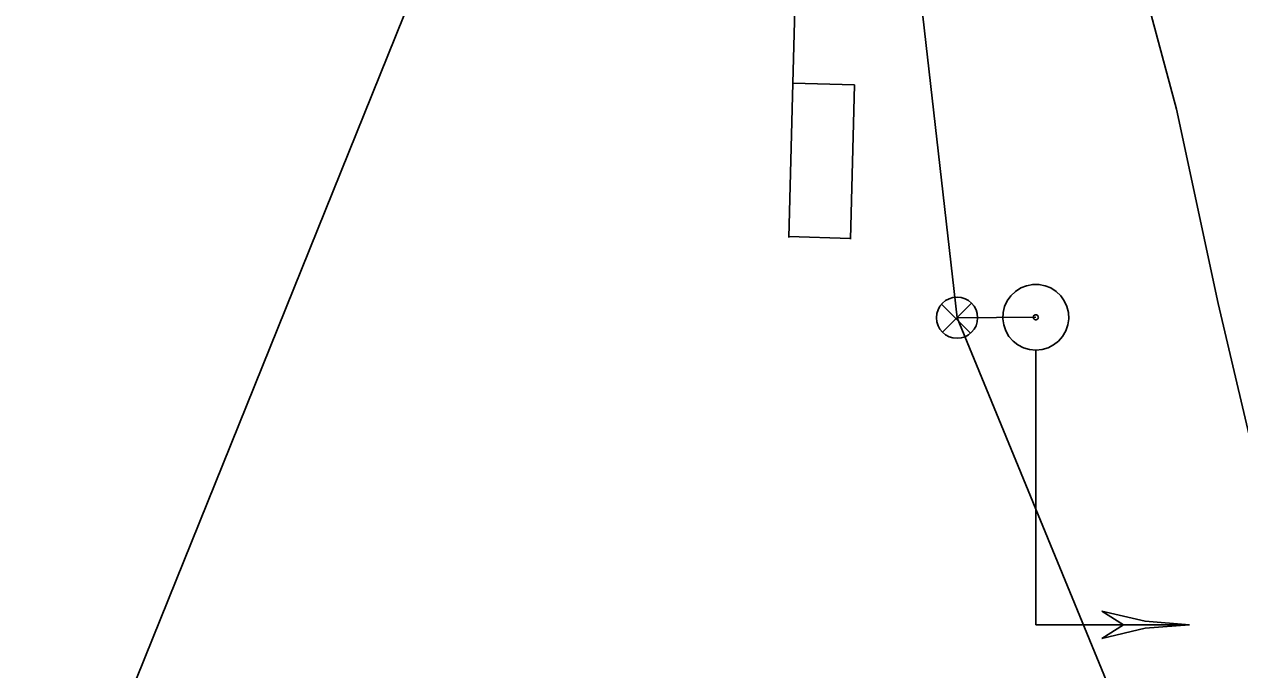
# Model space of a CAD drawing. Extents: x 596028 to 606371, y 330010 to 403088.
# Drawn here: x 604593.9 to 604712, y 339341.6 to 339404.4 of the extents above; entities that cross this region are included whole.
import ezdxf

# ---------------------------------------------------------------- set-up
doc = ezdxf.new("R2010")
doc.units = 0
for name, color, linetype in [('E_SIG', 7, 'Continuous'), ('E_SIG_Conduit', 7, 'Continuous'), ('E_UTL_G_UG', 7, 'Continuous'), ('E_UTL_Loop_UG', 7, 'Continuous'), ('E_UTL_Overhead', 7, 'Continuous')]:
    doc.layers.add(name, color=color, linetype=linetype)

# ---------------------------------------------------------------- blocks, each defined once
blk = doc.blocks.new('_U334')
at = {"layer": 'E_SIG'}
for p, q in [((0, 6.1), (0, -6.1)), ((-6.09, 0.4), (6.1, 0.4))]:
    blk.add_line(p, q, dxfattribs=at)
blk.add_circle((0, 0.01), 6.1, dxfattribs=at)

msp = doc.modelspace()

# ---------------------------------------------------------------- linework, layer by layer
at = {"layer": 'E_SIG'}
for points in [[(604692.21, 339372.7), (604692.82, 339372.76), (604693.4, 339372.93), (604693.94, 339373.21), (604694.42, 339373.58), (604694.82, 339374.04), (604695.12, 339374.57), (604695.32, 339375.15), (604695.41, 339375.75), (604695.38, 339376.36), (604695.24, 339376.95), (604694.98, 339377.5), (604694.63, 339378), (604694.19, 339378.42), (604693.68, 339378.75), (604693.11, 339378.97), (604692.52, 339379.09), (604691.91, 339379.09), (604691.31, 339378.97), (604690.74, 339378.75), (604690.23, 339378.42), (604689.79, 339378), (604689.44, 339377.5), (604689.18, 339376.95), (604689.04, 339376.36), (604689.01, 339375.75), (604689.1, 339375.15), (604689.3, 339374.57), (604689.6, 339374.04), (604690, 339373.58), (604690.48, 339373.21), (604691.02, 339372.93), (604691.6, 339372.76), (604692.21, 339372.7)], [(604692.21, 339375.66), (604692.26, 339375.66), (604692.3, 339375.67), (604692.34, 339375.69), (604692.38, 339375.72), (604692.41, 339375.76), (604692.43, 339375.8), (604692.45, 339375.84), (604692.46, 339375.89), (604692.45, 339375.94), (604692.44, 339375.98), (604692.42, 339376.02), (604692.4, 339376.06), (604692.36, 339376.09), (604692.32, 339376.12), (604692.28, 339376.14), (604692.23, 339376.14), (604692.19, 339376.14), (604692.14, 339376.14), (604692.1, 339376.12), (604692.06, 339376.09), (604692.03, 339376.06), (604692, 339376.02), (604691.98, 339375.98), (604691.97, 339375.94), (604691.97, 339375.89), (604691.97, 339375.84), (604691.99, 339375.8), (604692.01, 339375.76), (604692.04, 339375.72), (604692.08, 339375.69), (604692.12, 339375.67), (604692.16, 339375.66), (604692.21, 339375.66)], [(604692.21, 339346.01), (604692.21, 339372.65)], [(604692.21, 339353.48), (604692.21, 339353.48)], [(604707.16, 339346.01), (604702.84, 339346.34), (604698.62, 339347.34)], [(604700.75, 339346.01), (604698.62, 339347.34)], [(604692.21, 339346.01), (604707.16, 339346.01)], [(604707.16, 339346.01), (604702.84, 339345.67), (604698.62, 339344.67)], [(604698.62, 339344.67), (604700.75, 339346.01)]]:
    msp.add_lwpolyline(points, dxfattribs=at)
at = {"layer": 'E_SIG_Conduit'}
for points in [[(604707.66, 339319.65), (604684.56, 339375.86), (604679.26, 339422.59)], [(604684.56, 339375.86), (604692.21, 339375.9)]]:
    msp.add_lwpolyline(points, dxfattribs=at)
at = {"layer": 'E_UTL_G_UG'}
msp.add_lwpolyline([(604742.35, 339228.68), (604740.05, 339238.17), (604732.17, 339281.15), (604723.13, 339319.31), (604718.15, 339342.27), (604709.95, 339377.23), (604705.89, 339396.14), (604699.95, 339418.23), (604694.75, 339444.39), (604689.12, 339468.85), (604685.03, 339486.7), (604684.68, 339487.29), (604678.37, 339490.44), (604676.2, 339500.02)], dxfattribs=at)
at = {"layer": 'E_UTL_Loop_UG'}
for p, q in [((604669.09, 339418.23), (604668.61, 339398.67)), ((604668.61, 339398.67), (604668.2, 339383.67)), ((604674.6, 339398.5), (604668.61, 339398.67)), ((604674.6, 339398.5), (604674.19, 339383.51)), ((604674.2, 339383.57), (604668.2, 339383.74))]:
    msp.add_line(p, q, dxfattribs=at)
at = {"layer": 'E_UTL_Overhead'}
msp.add_line((604593.89, 339313.75), (604640.66, 339429.67), dxfattribs=at)

# ---------------------------------------------------------------- block references
at = {"layer": 'E_SIG_Conduit', "xscale": 0.3280833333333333, "yscale": 0.32808333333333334, "rotation": 134.9801034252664}
msp.add_blockref('_U334', (604684.56, 339375.86), dxfattribs=at)

doc.saveas('drawing.dxf')
